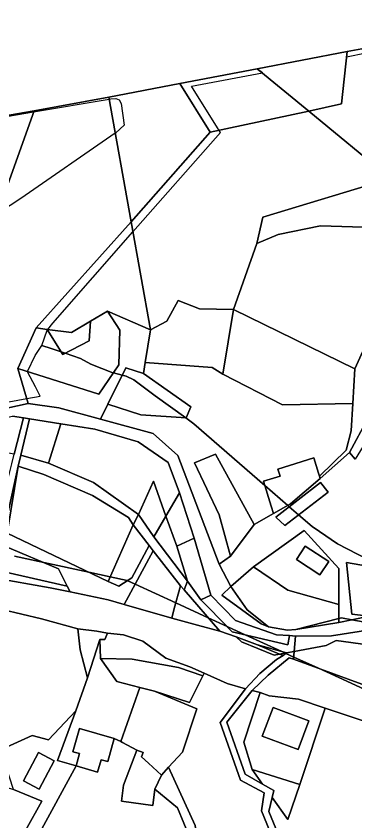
# Model space of a CAD drawing. Extents: x -477304 to -465429, y -1159113 to -1149210.
# Drawn here: x -469374.8 to -469233.1, y -1155946.2 to -1155610.1 of the extents above; entities that cross this region are included whole.
import ezdxf

# ---------------------------------------------------------------- set-up
doc = ezdxf.new("R2010")
doc.units = 0
for name, color, linetype in [('BPEJ_s', 7, 'Continuous'), ('orna_s', 7, 'Continuous'), ('ostatni_s', 7, 'Continuous'), ('PUPFL_s', 7, 'Continuous'), ('trav_porost_s', 7, 'Continuous'), ('voda_s', 7, 'Continuous'), ('zahrada_s', 7, 'Continuous')]:
    doc.layers.add(name, color=color, linetype=linetype)

msp = doc.modelspace()

# ---------------------------------------------------------------- linework, layer by layer
at = {"layer": 'BPEJ_s'}
for points in [[(-469396.81, -1155774.7), (-469370.31, -1155769.8), (-469364.73, -1155768.76), (-469366.63, -1155764.92), (-469370.01, -1155758.58), (-469369.98, -1155758.51), (-469366.84, -1155751.82), (-469364.05, -1155747.62), (-469361.77, -1155741.25), (-469361.64, -1155741.08), (-469361.75, -1155740.91), (-469361.53, -1155740.94), (-469359.45, -1155738.29), (-469325.93, -1155700.25), (-469289.3, -1155658.68), (-469289.85, -1155657.81), (-469290.55, -1155656.71), (-469301.49, -1155639.38), (-469299.87, -1155639.08), (-469299.21, -1155638.96), (-469271.82, -1155633.84), (-469273.95, -1155632.08), (-469236.33, -1155624.9), (-469236.58, -1155627.14), (-469228.43, -1155625.5)], [(-469227.78, -1155836.99), (-469240.46, -1155830.43), (-469247.97, -1155825.33), (-469251.03, -1155823.25), (-469256.66, -1155818.36), (-469260.56, -1155814.98), (-469261.24, -1155814.39), (-469270.77, -1155806.12), (-469300.48, -1155780.35), (-469303.85, -1155777.89), (-469316.61, -1155768.6), (-469325.63, -1155761.96), (-469328.8, -1155760.48), (-469330.47, -1155760.03), (-469334.06, -1155759.06), (-469334.3, -1155759), (-469343.59, -1155755.41), (-469347.82, -1155753.08), (-469354.29, -1155750.9), (-469355.92, -1155750.35), (-469360.16, -1155748.93), (-469364.05, -1155747.62), (-469361.77, -1155741.25), (-469361.64, -1155741.08), (-469361.75, -1155740.91), (-469361.53, -1155740.94), (-469359.45, -1155738.29), (-469325.93, -1155700.25), (-469289.3, -1155658.68), (-469289.85, -1155657.81), (-469290.55, -1155656.71), (-469301.49, -1155639.38), (-469299.87, -1155639.08), (-469299.21, -1155638.96), (-469271.82, -1155633.84), (-469273.95, -1155632.08), (-469236.33, -1155624.9), (-469236.58, -1155627.14), (-469228.43, -1155625.5)], [(-469392.63, -1155654.39), (-469367.47, -1155650.13), (-469335.89, -1155644.79), (-469335.14, -1155644.66), (-469333.03, -1155644.45), (-469331.76, -1155645.09), (-469330.92, -1155646.57), (-469329.65, -1155655.65), (-469333.03, -1155658.82), (-469333.33, -1155659.03), (-469372.76, -1155686.3), (-469386.37, -1155695.1)], [(-469392.63, -1155654.39), (-469367.47, -1155650.13), (-469335.89, -1155644.79), (-469335.14, -1155644.66), (-469333.03, -1155644.45), (-469331.76, -1155645.09), (-469330.92, -1155646.57), (-469329.65, -1155655.65), (-469333.03, -1155658.82), (-469333.33, -1155659.03), (-469372.76, -1155686.3), (-469386.37, -1155695.1)], [(-469396.81, -1155774.7), (-469370.31, -1155769.8), (-469364.73, -1155768.76), (-469366.63, -1155764.92), (-469370.01, -1155758.58), (-469369.98, -1155758.51), (-469366.84, -1155751.82), (-469364.05, -1155747.62), (-469360.16, -1155748.93), (-469355.92, -1155750.35), (-469354.29, -1155750.9), (-469347.82, -1155753.08), (-469343.59, -1155755.41), (-469334.3, -1155759), (-469334.06, -1155759.06), (-469330.47, -1155760.03), (-469328.8, -1155760.48), (-469325.63, -1155761.96), (-469316.61, -1155768.6), (-469303.85, -1155777.89), (-469300.48, -1155780.35), (-469270.77, -1155806.12), (-469261.24, -1155814.39), (-469260.56, -1155814.98), (-469256.66, -1155818.36), (-469251.03, -1155823.25), (-469247.97, -1155825.33), (-469240.46, -1155830.43), (-469227.78, -1155836.99)], [(-469195.68, -1155906.58), (-469239.89, -1155886.33), (-469248.37, -1155882.45), (-469258.69, -1155877.72), (-469261.99, -1155876.21), (-469262.26, -1155876.09), (-469263.7, -1155875.43), (-469278.98, -1155868.43), (-469284.11, -1155866.08), (-469286.56, -1155864.96), (-469294.42, -1155861.36), (-469308.02, -1155855.13), (-469325.02, -1155847.34), (-469328.01, -1155845.98), (-469328.26, -1155845.86), (-469328.33, -1155845.83), (-469335.44, -1155844.29), (-469344.4, -1155842.35), (-469363.18, -1155838.28), (-469375.51, -1155835.61)], [(-469375.51, -1155835.61), (-469363.18, -1155838.28), (-469344.4, -1155842.35), (-469335.44, -1155844.29), (-469328.33, -1155845.83), (-469328.26, -1155845.86), (-469328.01, -1155845.98), (-469325.02, -1155847.34), (-469308.02, -1155855.13), (-469294.42, -1155861.36), (-469286.56, -1155864.96), (-469284.11, -1155866.08), (-469278.98, -1155868.43), (-469263.7, -1155875.43), (-469262.26, -1155876.09), (-469261.99, -1155876.21), (-469258.69, -1155877.72), (-469248.37, -1155882.45), (-469239.89, -1155886.33), (-469195.68, -1155906.58)]]:
    msp.add_lwpolyline(points, dxfattribs=at)
at = {"layer": 'orna_s'}
for points in [[(-469233.21, -1155757.33), (-469234.06, -1155771.86), (-469263.42, -1155772.39), (-469288.32, -1155759.57), (-469283.88, -1155732.67)], [(-469328.97, -1155756.98), (-469321.57, -1155759.35), (-469301.67, -1155773.31), (-469303.62, -1155777.91), (-469322.59, -1155776.54), (-469336.41, -1155772.11)], [(-469289.85, -1155818.36), (-469300.18, -1155796.66), (-469291.47, -1155793), (-469275.31, -1155822.35), (-469285.2, -1155835.58)], [(-469169.95, -1155865.89), (-469184.11, -1155867.71), (-469221.59, -1155860.02), (-469227.13, -1155860.7), (-469234.44, -1155859.85), (-469236.66, -1155838.23), (-469203.98, -1155844.03), (-469134.68, -1155860.47), (-469135.79, -1155861.86), (-469138.61, -1155865.37), (-469142.12, -1155864.66), (-469151.29, -1155868.63)]]:
    msp.add_lwpolyline(points, close=True, dxfattribs=at)
at = {"layer": 'ostatni_s'}
for points in [[(-469247.61, -1155803.18), (-469247.92, -1155802.19), (-469236.8, -1155791.32), (-469234.73, -1155783.22), (-469234.06, -1155771.86), (-469233.21, -1155757.33), (-469223, -1155734.97), (-469206.2, -1155699.78), (-469195.14, -1155698.84), (-469204.64, -1155720.18), (-469213.08, -1155730.78), (-469227.66, -1155778.17), (-469235.33, -1155792.3)], [(-469227.66, -1155778.17), (-469213.08, -1155730.78), (-469204.64, -1155720.18), (-469195.14, -1155698.84), (-469194.52, -1155697.45), (-469190.39, -1155703.94), (-469198.69, -1155724.68), (-469217.3, -1155758.83), (-469214.67, -1155763.31), (-469217.69, -1155770.13), (-469233.04, -1155795.12), (-469235.33, -1155792.3)], [(-469387.43, -1155839.93), (-469376.59, -1155797), (-469375.58, -1155793), (-469371.66, -1155777.92), (-469369.18, -1155778.31), (-469372.78, -1155793.51), (-469373.86, -1155798.05), (-469383.49, -1155841.31), (-469384.25, -1155844.73), (-469388.42, -1155843.84)], [(-469247.61, -1155803.18), (-469260.08, -1155813.7), (-469267.11, -1155817.85), (-469268.1, -1155814.68), (-469271.33, -1155804.34), (-469264.43, -1155802.18), (-469265.35, -1155799.23), (-469260.42, -1155797.69), (-469250.31, -1155794.54), (-469248.32, -1155800.92), (-469247.92, -1155802.19)], [(-469303.16, -1155846.02), (-469304.55, -1155849.7), (-469306.08, -1155847.94), (-469317.48, -1155833.35), (-469319.13, -1155831.21), (-469325.84, -1155822.54), (-469323.59, -1155818.22), (-469317.19, -1155827.54)], [(-469247.8, -1155843.43), (-469257.58, -1155837.01), (-469253.88, -1155831.37), (-469244.1, -1155837.79)], [(-469383.49, -1155841.31), (-469353.42, -1155848.09), (-469352.18, -1155850.56), (-469360.49, -1155848.83), (-469384.25, -1155844.73)], [(-469304.55, -1155849.7), (-469289.62, -1155866.88), (-469298.94, -1155864.37), (-469309.72, -1155861.47), (-469308.64, -1155857.44), (-469306.08, -1155847.94)], [(-469257.93, -1155869), (-469258.47, -1155875.37), (-469261.7, -1155875.98), (-469273.92, -1155872.61), (-469282.83, -1155869.3), (-469289.62, -1155866.88), (-469304.55, -1155849.7), (-469303.16, -1155846.02), (-469297.53, -1155853.88), (-469294.12, -1155857.32), (-469284.39, -1155867.15), (-469261.15, -1155872.65), (-469260.51, -1155868.81)], [(-469263.16, -1155877.14), (-469264.7, -1155876.55), (-469261.7, -1155875.98)], [(-469314.05, -1155927.05), (-469319.44, -1155922.09), (-469322.38, -1155919.4), (-469321.72, -1155917.62), (-469324.36, -1155916.64), (-469330.31, -1155913.39), (-469331.03, -1155913.05), (-469323.06, -1155890.4), (-469316.89, -1155891.97), (-469299.26, -1155899.39), (-469305.19, -1155917.41), (-469311.05, -1155923.78)], [(-469256.21, -1155930.91), (-469276.12, -1155924.71), (-469279.6, -1155913.22), (-469272.74, -1155892.53), (-469268.97, -1155893.97), (-469256.74, -1155895.32), (-469245.56, -1155899.05)], [(-469256.86, -1155916.38), (-469271.84, -1155910.76), (-469267.37, -1155898.81), (-469252.39, -1155904.43)], [(-469252.39, -1155904.43), (-469267.37, -1155898.81), (-469271.84, -1155910.76), (-469256.86, -1155916.38)], [(-469351.04, -1155917.26), (-469348.32, -1155907.64), (-469333.77, -1155911.76), (-469336.49, -1155921.38), (-469339.26, -1155920.6), (-469340.72, -1155925.75), (-469349.74, -1155923.2), (-469348.28, -1155918.05)], [(-469345.26, -1155965.54), (-469366.98, -1155954.71), (-469365.76, -1155952.47), (-469349.74, -1155923.2), (-469340.72, -1155925.75), (-469339.26, -1155920.6), (-469336.49, -1155921.38), (-469333.77, -1155911.76), (-469331.03, -1155913.05), (-469330.31, -1155913.39), (-469324.36, -1155916.64), (-469329.87, -1155931.24), (-469330.74, -1155937.97), (-469317.59, -1155939.66), (-469316.72, -1155932.93), (-469307.28, -1155940.76), (-469302.06, -1155953.45), (-469304.9, -1155962.37), (-469314.34, -1155966.8), (-469320.89, -1155973.91), (-469336.4, -1155973.86), (-469344.63, -1155977.14), (-469343.72, -1155966.15)], [(-469365.4, -1155917.61), (-469358.89, -1155921.11), (-469365.21, -1155932.88), (-469371.72, -1155929.38)], [(-469324.36, -1155916.64), (-469321.72, -1155917.62), (-469322.38, -1155919.4), (-469319.44, -1155922.09), (-469314.05, -1155927.05), (-469316.72, -1155932.93), (-469317.59, -1155939.66), (-469330.74, -1155937.97), (-469329.87, -1155931.24)], [(-469299.14, -1156012.83), (-469302, -1156024.63), (-469301.78, -1156052.18), (-469311.98, -1156054.11), (-469309.17, -1156048.23), (-469308.7, -1156047.24), (-469310.82, -1156007.54), (-469320.89, -1155973.91), (-469314.34, -1155966.8), (-469304.9, -1155962.37), (-469302.06, -1155953.45), (-469307.28, -1155940.76), (-469316.72, -1155932.93), (-469314.05, -1155927.05), (-469311.05, -1155923.78), (-469299.87, -1155948.11), (-469296.57, -1155972.7), (-469298.83, -1155990.63), (-469297.82, -1156004.84)]]:
    msp.add_lwpolyline(points, close=True, dxfattribs=at)
for points in [[(-469384.25, -1155844.73), (-469360.49, -1155848.83), (-469352.18, -1155850.56), (-469336.33, -1155853.86), (-469329.61, -1155855.86), (-469309.72, -1155861.47), (-469298.94, -1155864.37), (-469289.62, -1155866.88), (-469282.83, -1155869.3), (-469280.49, -1155871.42), (-469266.94, -1155876.97), (-469264.7, -1155876.55), (-469263.16, -1155877.14), (-469265.94, -1155878.72), (-469272.93, -1155884.59), (-469278.92, -1155891.08), (-469286.48, -1155888.77), (-469296.2, -1155884.48), (-469302.08, -1155881.88), (-469312.24, -1155878.22), (-469321.73, -1155871.04), (-469329.92, -1155868.53), (-469336.59, -1155867.74), (-469340.97, -1155866.97), (-469348.93, -1155866.01), (-469364.19, -1155861.81), (-469380.56, -1155857.84)], [(-469228.37, -1155904.77), (-469245.56, -1155899.05), (-469256.74, -1155895.32), (-469268.97, -1155893.97), (-469272.74, -1155892.53), (-469276.03, -1155891.66), (-469269.35, -1155885.33), (-469260.6, -1155878.03), (-469258.78, -1155878.66), (-469224.54, -1155891.12)]]:
    msp.add_lwpolyline(points, dxfattribs=at)
at = {"layer": 'PUPFL_s'}
msp.add_lwpolyline([(-469228.73, -1155623.45), (-469236.33, -1155624.9), (-469273.95, -1155632.08), (-469306.33, -1155638.26), (-469336.04, -1155643.93), (-469367.28, -1155649.6), (-469398.69, -1155655.09), (-469400.77, -1155652.25), (-469415.18, -1155643.45), (-469469.23, -1155624.53), (-469506.64, -1155622.91), (-469550.56, -1155620.69), (-469567.68, -1155623.45), (-469586.56, -1155624.92), (-469590.25, -1155634.25), (-469642.31, -1155611.11)], dxfattribs=at)
for points in [[(-469252.4, -1155649.86), (-469238.75, -1155646.77), (-469236.33, -1155624.9), (-469228.73, -1155623.45), (-469227.55, -1155631.53), (-469196.8, -1155638.43), (-469197.05, -1155629.59), (-469211.53, -1155620.48), (-469151.35, -1155610.1), (-469141.96, -1155632.14), (-469168.68, -1155665.35), (-469194.52, -1155697.45), (-469218.21, -1155677.97)], [(-469293.7, -1155658.63), (-469306.33, -1155638.26), (-469273.95, -1155632.08), (-469252.4, -1155649.86)], [(-469306.33, -1155638.26), (-469293.7, -1155658.63), (-469326.69, -1155695.95), (-469336.04, -1155643.93)], [(-469379, -1155688.06), (-469380.3, -1155686.29), (-469367.28, -1155649.6), (-469336.04, -1155643.93), (-469326.69, -1155695.95), (-469366.39, -1155740.29), (-469374.01, -1155757.23), (-469369.72, -1155771.8), (-469390.94, -1155776.46), (-469426.35, -1155781.47), (-469425.2, -1155770.79), (-469432.92, -1155769.96), (-469433.46, -1155774.94), (-469431.87, -1155775.12), (-469432.48, -1155780.81), (-469438.59, -1155778.68), (-469425.36, -1155752.46), (-469384.55, -1155692.41)], [(-469367.28, -1155649.6), (-469380.3, -1155686.29), (-469398.69, -1155655.09)], [(-469252.4, -1155649.86), (-469218.21, -1155677.97), (-469271.66, -1155694.12), (-469274.19, -1155705.05), (-469283.88, -1155732.67), (-469298.05, -1155732.36), (-469306.97, -1155728.91), (-469311.78, -1155737.42), (-469318.66, -1155741.09), (-469326.69, -1155695.95), (-469293.7, -1155658.63)], [(-469247.55, -1155697.61), (-469265.19, -1155701.27), (-469274.19, -1155705.05), (-469271.66, -1155694.12), (-469218.21, -1155677.97), (-469221.73, -1155701.11), (-469225.28, -1155698.35)], [(-469343.7, -1155737.55), (-469351.62, -1155742.27), (-469361.75, -1155740.91), (-469366.39, -1155740.29), (-469326.69, -1155695.95), (-469318.66, -1155741.09), (-469336.54, -1155733.28)], [(-469331.78, -1155755.76), (-469331.44, -1155741.3), (-469336.54, -1155733.28), (-469318.66, -1155741.09), (-469320.84, -1155754.79), (-469321.57, -1155759.35), (-469328.97, -1155756.98), (-469336.41, -1155772.11), (-469339.47, -1155778.34), (-469356.92, -1155773.67), (-469369.72, -1155771.8), (-469374.01, -1155757.23), (-469340.21, -1155767.95)], [(-469331.78, -1155755.76), (-469340.21, -1155767.95), (-469374.01, -1155757.23), (-469366.39, -1155740.29), (-469361.75, -1155740.91), (-469355.27, -1155751.41), (-469344.2, -1155745.65), (-469343.7, -1155737.55), (-469336.54, -1155733.28), (-469331.44, -1155741.3)]]:
    msp.add_lwpolyline(points, close=True, dxfattribs=at)
at = {"layer": 'trav_porost_s'}
for points in [[(-469273.95, -1155632.08), (-469236.33, -1155624.9), (-469238.75, -1155646.77), (-469252.4, -1155649.86)], [(-469274.19, -1155705.05), (-469265.19, -1155701.27), (-469247.55, -1155697.61), (-469225.28, -1155698.35), (-469221.73, -1155701.11), (-469206.2, -1155699.78), (-469223, -1155734.97), (-469233.21, -1155757.33), (-469283.88, -1155732.67)], [(-469292.76, -1155756.82), (-469320.84, -1155754.79), (-469318.66, -1155741.09), (-469311.78, -1155737.42), (-469306.97, -1155728.91), (-469298.05, -1155732.36), (-469283.88, -1155732.67), (-469288.32, -1155759.57)], [(-469355.27, -1155751.41), (-469361.75, -1155740.91), (-469351.62, -1155742.27), (-469343.7, -1155737.55), (-469344.2, -1155745.65)], [(-469321.57, -1155759.35), (-469320.84, -1155754.79), (-469292.76, -1155756.82), (-469288.32, -1155759.57), (-469263.42, -1155772.39), (-469234.06, -1155771.86), (-469234.73, -1155783.22), (-469236.8, -1155791.32), (-469247.92, -1155802.19), (-469248.32, -1155800.92), (-469250.31, -1155794.54), (-469260.42, -1155797.69), (-469265.35, -1155799.23), (-469264.43, -1155802.18), (-469271.33, -1155804.34), (-469268.1, -1155814.68), (-469267.11, -1155817.85), (-469275.31, -1155822.35), (-469291.47, -1155793), (-469300.18, -1155796.66), (-469289.85, -1155818.36), (-469285.2, -1155835.58), (-469289.88, -1155838.94), (-469307.17, -1155793.63), (-469317.45, -1155784.35), (-469339.47, -1155778.34), (-469336.41, -1155772.11), (-469322.59, -1155776.54), (-469303.62, -1155777.91), (-469301.67, -1155773.31)], [(-469396.14, -1155789.43), (-469436.67, -1155789.94), (-469376.25, -1155777.2), (-469371.66, -1155777.92), (-469375.58, -1155793)], [(-469372.78, -1155793.51), (-469369.18, -1155778.31), (-469356.07, -1155780.36), (-469361.23, -1155796.72)], [(-469341.85, -1155782.58), (-469323.71, -1155787.93), (-469311.18, -1155796.56), (-469306.4, -1155809.13), (-469312.12, -1155818.9), (-469317.37, -1155804.27), (-469323.59, -1155818.22), (-469342.36, -1155804.81), (-469361.23, -1155796.72), (-469356.07, -1155780.36)], [(-469373.86, -1155798.05), (-469372.78, -1155793.51), (-469361.23, -1155796.72), (-469342.36, -1155804.81), (-469323.59, -1155818.22), (-469325.84, -1155822.54), (-469327.74, -1155819.48), (-469342.91, -1155810.28), (-469363.22, -1155801.5)], [(-469357.02, -1155840.88), (-469379.52, -1155831.39), (-469383.49, -1155841.31), (-469373.86, -1155798.05), (-469378.52, -1155825.96), (-469336.3, -1155846.24), (-469331.81, -1155848.14), (-469326.38, -1155844.66), (-469319.13, -1155831.21), (-469317.48, -1155833.35), (-469329.61, -1155855.86), (-469336.33, -1155853.86), (-469352.18, -1155850.56), (-469353.42, -1155848.09)], [(-469336.3, -1155846.24), (-469378.52, -1155825.96), (-469373.86, -1155798.05), (-469363.22, -1155801.5), (-469342.91, -1155810.28), (-469327.74, -1155819.48), (-469325.84, -1155822.54)], [(-469323.59, -1155818.22), (-469317.37, -1155804.27), (-469312.12, -1155818.9), (-469317.19, -1155827.54)], [(-469244.36, -1155808.83), (-469262.41, -1155822.82), (-469266.24, -1155819.35), (-469247.49, -1155804.92)], [(-469244.36, -1155808.83), (-469247.49, -1155804.92), (-469266.24, -1155819.35), (-469262.41, -1155822.82)], [(-469307.63, -1155831.42), (-469312.12, -1155818.9), (-469306.4, -1155809.13), (-469300.28, -1155828.12)], [(-469312.12, -1155818.9), (-469307.63, -1155831.42), (-469303.16, -1155846.02), (-469317.19, -1155827.54)], [(-469326.38, -1155844.66), (-469331.81, -1155848.14), (-469336.3, -1155846.24), (-469325.84, -1155822.54), (-469319.13, -1155831.21)], [(-469293.42, -1155851.9), (-469297.53, -1155853.88), (-469303.16, -1155846.02), (-469307.63, -1155831.42), (-469300.28, -1155828.12)], [(-469357.02, -1155840.88), (-469353.42, -1155848.09), (-469383.49, -1155841.31), (-469379.52, -1155831.39)], [(-469308.64, -1155857.44), (-469309.72, -1155861.47), (-469329.61, -1155855.86), (-469317.48, -1155833.35), (-469306.08, -1155847.94)], [(-469364.19, -1155861.81), (-469348.93, -1155866.01), (-469347.95, -1155874.75), (-469344.92, -1155886.42), (-469349.76, -1155900.19), (-469361.27, -1155912.25), (-469368.09, -1155910.43), (-469380.27, -1155916.04), (-469403.86, -1155906.85), (-469398.12, -1155882.38), (-469392.87, -1155869.69), (-469391.42, -1155861.08), (-469380.75, -1155859.85), (-469380.56, -1155857.84)], [(-469339.72, -1155870.48), (-469344.92, -1155886.42), (-469347.95, -1155874.75), (-469348.93, -1155866.01), (-469340.97, -1155866.97), (-469336.59, -1155867.74), (-469337.7, -1155870.39)], [(-469337.7, -1155870.39), (-469336.59, -1155867.74), (-469329.92, -1155868.53), (-469321.73, -1155871.04), (-469312.24, -1155878.22), (-469302.08, -1155881.88), (-469296.2, -1155884.48), (-469296.66, -1155885.64), (-469306.87, -1155882.17), (-469326.19, -1155878.65), (-469339.53, -1155878.41), (-469339.72, -1155870.48)], [(-469333.77, -1155911.76), (-469348.32, -1155907.64), (-469351.04, -1155917.26), (-469348.28, -1155918.05), (-469349.74, -1155923.2), (-469357.54, -1155920.99), (-469349.76, -1155900.19), (-469344.92, -1155886.42), (-469339.72, -1155870.48), (-469339.53, -1155878.41), (-469332.64, -1155887.97), (-469323.06, -1155890.4), (-469331.03, -1155913.05)], [(-469221.97, -1155886.25), (-469224.54, -1155891.12), (-469258.78, -1155878.66), (-469258.47, -1155875.37), (-469245.19, -1155872.87), (-469240.97, -1155870.89), (-469217.56, -1155874.05), (-469220.17, -1155881.96)], [(-469286.48, -1155888.77), (-469278.92, -1155891.08), (-469289.42, -1155905.01), (-469280.99, -1155929.19), (-469271.11, -1155934.5), (-469272.25, -1155941.92), (-469268.68, -1155950.42), (-469296.57, -1155972.7), (-469299.87, -1155948.11), (-469311.05, -1155923.78), (-469305.19, -1155917.41), (-469299.26, -1155899.39), (-469316.89, -1155891.97), (-469302.25, -1155896.7), (-469296.66, -1155885.64), (-469296.2, -1155884.48)], [(-469286.62, -1155904.91), (-469276.03, -1155891.66), (-469272.74, -1155892.53), (-469279.6, -1155913.22), (-469276.12, -1155924.71), (-469271.77, -1155930.8), (-469279.08, -1155926.71)], [(-469371.72, -1155929.38), (-469365.21, -1155932.88), (-469358.89, -1155921.11), (-469365.4, -1155917.61)], [(-469408.01, -1155951.74), (-469405.56, -1155923.74), (-469375.84, -1155933.1), (-469364.04, -1155937.87), (-469370.88, -1155950.2), (-469365.76, -1155952.47), (-469366.98, -1155954.71), (-469345.26, -1155965.54), (-469345.62, -1155966.22), (-469349.22, -1155964.63), (-469356.38, -1155978.62), (-469359.49, -1155991.09), (-469412.68, -1155973.86), (-469411.19, -1155969.38)], [(-469271.77, -1155930.8), (-469276.12, -1155924.71), (-469256.21, -1155930.91), (-469261.18, -1155945.59), (-469267.73, -1155936.44), (-469267, -1155933.46)]]:
    msp.add_lwpolyline(points, close=True, dxfattribs=at)
for points in [[(-469203.98, -1155844.03), (-469236.66, -1155838.23), (-469234.44, -1155859.85), (-469227.13, -1155860.7), (-469234.4, -1155862.16), (-469238.68, -1155861.4), (-469239.91, -1155861.71), (-469239.9, -1155855.76), (-469239.88, -1155840.78), (-469254.28, -1155824.85), (-469275.58, -1155840.02), (-469285.01, -1155848.34), (-469289.88, -1155838.94), (-469285.2, -1155835.58), (-469275.31, -1155822.35), (-469267.11, -1155817.85), (-469260.08, -1155813.7), (-469247.61, -1155803.18), (-469235.33, -1155792.3), (-469233.04, -1155795.12)], [(-469409.89, -1155948.84), (-469406.07, -1155909.18), (-469399.78, -1155882.82), (-469394.01, -1155867.84), (-469391.42, -1155855.97), (-469380.56, -1155857.84), (-469380.75, -1155859.85), (-469391.42, -1155861.08), (-469392.87, -1155869.69), (-469398.12, -1155882.38), (-469403.86, -1155906.85), (-469380.27, -1155916.04), (-469368.09, -1155910.43), (-469361.27, -1155912.25), (-469349.76, -1155900.19), (-469357.54, -1155920.99), (-469349.74, -1155923.2), (-469365.76, -1155952.47)], [(-469230.78, -1156021.9), (-469235.31, -1156014.72), (-469238.68, -1156015.49), (-469246.77, -1156013.03), (-469250.14, -1156022.67), (-469270.65, -1156027.82), (-469270.36, -1156017.09), (-469276.4, -1156011.5), (-469283.98, -1156009.9), (-469281.28, -1155996.73), (-469273.04, -1155971.6), (-469268.6, -1155961.53), (-469262.81, -1155960.24), (-469258.29, -1155951.53), (-469265.17, -1155951.65), (-469269.16, -1155942.3), (-469267.73, -1155936.44), (-469261.18, -1155945.59), (-469256.21, -1155930.91), (-469245.56, -1155899.05), (-469228.37, -1155904.77)], [(-469370.88, -1155950.2), (-469364.04, -1155937.87), (-469375.84, -1155933.1), (-469380.61, -1155918.45), (-469404.35, -1155909.83), (-469405.56, -1155923.74), (-469408.01, -1155951.74)]]:
    msp.add_lwpolyline(points, dxfattribs=at)
at = {"layer": 'voda_s'}
for points in [[(-469454.41, -1155784.23), (-469433.8, -1155782.2), (-469426.35, -1155781.47), (-469390.94, -1155776.46), (-469369.72, -1155771.8), (-469356.92, -1155773.67), (-469339.47, -1155778.34), (-469317.45, -1155784.35), (-469307.17, -1155793.63), (-469289.88, -1155838.94), (-469285.01, -1155848.34), (-469288.77, -1155851.94), (-469272.39, -1155863.93), (-469269.25, -1155865.19), (-469261.28, -1155866.51), (-469257.83, -1155866.28), (-469239.91, -1155863.26), (-469234.4, -1155862.16), (-469199.7, -1155868.29)], [(-469219.77, -1155865.26), (-469242.96, -1155868.95), (-469257.93, -1155869), (-469260.51, -1155868.81), (-469265.89, -1155868.4), (-469283.12, -1155862.52), (-469293.42, -1155851.9), (-469300.28, -1155828.12), (-469306.4, -1155809.13), (-469311.18, -1155796.56), (-469323.71, -1155787.93), (-469341.85, -1155782.58), (-469356.07, -1155780.36), (-469369.18, -1155778.31), (-469371.66, -1155777.92), (-469376.25, -1155777.2)], [(-469268.68, -1155950.42), (-469272.25, -1155941.92), (-469271.11, -1155934.5), (-469280.99, -1155929.19), (-469289.42, -1155905.01), (-469278.92, -1155891.08), (-469272.93, -1155884.59), (-469265.94, -1155878.72), (-469263.16, -1155877.14), (-469261.7, -1155875.98), (-469258.47, -1155875.37), (-469258.78, -1155878.66), (-469260.6, -1155878.03), (-469269.35, -1155885.33), (-469276.03, -1155891.66), (-469286.62, -1155904.91), (-469279.08, -1155926.71), (-469271.77, -1155930.8), (-469267, -1155933.46), (-469267.73, -1155936.44), (-469269.16, -1155942.3), (-469265.17, -1155951.65)]]:
    msp.add_lwpolyline(points, dxfattribs=at)
for points in [[(-469285.01, -1155848.34), (-469278.2, -1155858.04), (-469269.25, -1155865.19), (-469272.39, -1155863.93), (-469288.77, -1155851.94)], [(-469265.89, -1155868.4), (-469260.51, -1155868.81), (-469261.15, -1155872.65), (-469284.39, -1155867.15), (-469294.12, -1155857.32), (-469297.53, -1155853.88), (-469293.42, -1155851.9), (-469283.12, -1155862.52)], [(-469239.91, -1155861.71), (-469238.68, -1155861.4), (-469234.4, -1155862.16), (-469239.91, -1155863.26)], [(-469191.89, -1155867.18), (-469199.7, -1155868.29), (-469234.4, -1155862.16), (-469227.13, -1155860.7), (-469221.59, -1155860.02), (-469184.11, -1155867.71)], [(-469257.83, -1155866.28), (-469239.91, -1155861.71), (-469239.91, -1155863.26)], [(-469240.97, -1155870.89), (-469245.19, -1155872.87), (-469258.47, -1155875.37), (-469257.93, -1155869), (-469242.96, -1155868.95), (-469219.77, -1155865.26), (-469204.49, -1155868), (-469207.03, -1155875.73), (-469209.39, -1155875.39), (-469214.16, -1155874.72), (-469217.56, -1155874.05)], [(-469273.92, -1155872.61), (-469264.7, -1155876.55), (-469266.94, -1155876.97), (-469280.49, -1155871.42), (-469282.83, -1155869.3)], [(-469264.7, -1155876.55), (-469273.92, -1155872.61), (-469261.7, -1155875.98)]]:
    msp.add_lwpolyline(points, close=True, dxfattribs=at)
at = {"layer": 'zahrada_s'}
for points in [[(-469239.9, -1155855.76), (-469261.21, -1155849.76), (-469275.58, -1155840.02), (-469254.28, -1155824.85), (-469239.88, -1155840.78)], [(-469257.58, -1155837.01), (-469247.8, -1155843.43), (-469244.1, -1155837.79), (-469253.88, -1155831.37)], [(-469261.21, -1155849.76), (-469239.9, -1155855.76), (-469239.91, -1155861.71), (-469257.83, -1155866.28), (-469261.28, -1155866.51), (-469269.25, -1155865.19), (-469278.2, -1155858.04), (-469285.01, -1155848.34), (-469275.58, -1155840.02)], [(-469323.06, -1155890.4), (-469332.64, -1155887.97), (-469339.53, -1155878.41), (-469326.19, -1155878.65), (-469306.87, -1155882.17), (-469296.66, -1155885.64), (-469302.25, -1155896.7), (-469316.89, -1155891.97)]]:
    msp.add_lwpolyline(points, close=True, dxfattribs=at)

doc.saveas('drawing.dxf')
